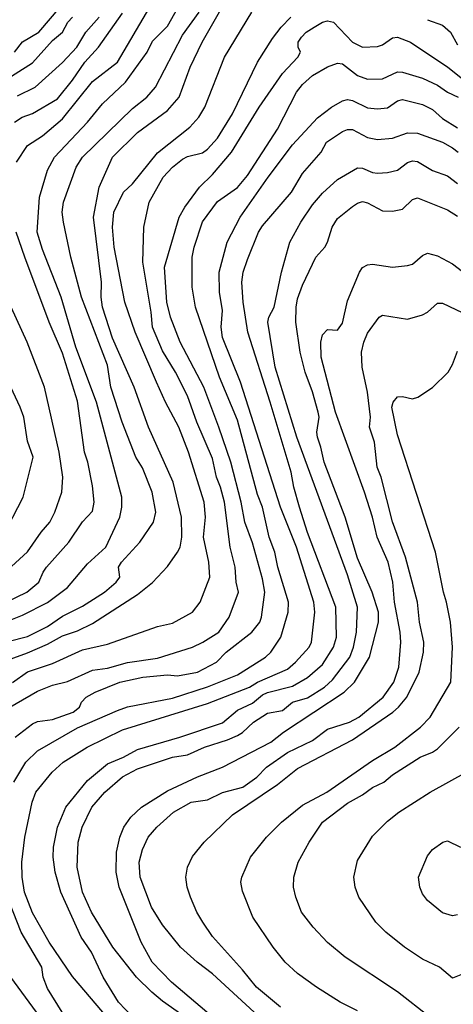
# Model space of a CAD drawing. Header units: metres. Extents: x -46681 to -43747, y -240911 to -237677.
# Tile 332 of 656: x -44350 to -44307, y -240823 to -240725. Entities that reach past the tile are written whole.
import ezdxf

# ---------------------------------------------------------------- set-up
doc = ezdxf.new("R2010")
doc.units = ezdxf.units.M
doc.layers.add('CONTOUR_INDEX', color=1, linetype='Continuous')
doc.layers.add('CONTOUR_INTER', color=3, linetype='Continuous')

msp = doc.modelspace()

# ---------------------------------------------------------------- linework, layer by layer
at = {"layer": 'CONTOUR_INDEX'}
for points, elevation in [([(-44352.095, -240785.114), (-44350.095, -240784.319), (-44347.595, -240783.069), (-44345.595, -240781.571), (-44343.595, -240779.174), (-44341.757, -240777.52), (-44340.36, -240774.52), (-44340.153, -240773.52), (-44340.157, -240772.52), (-44342.695, -240763.02), (-44344.774, -240757.52), (-44346.225, -240752.52), (-44348.095, -240747.764), (-44348.617, -240746.02), (-44348.401, -240742.52), (-44347.595, -240739.839), (-44346.902, -240738.52), (-44343.578, -240735.02), (-44342.095, -240733.187), (-44339.784, -240731.02), (-44337.645, -240728.02), (-44337.095, -240726.934), (-44335.595, -240725.418), (-44333.71, -240722.02)], 150), ([(-44350.892, -240728.02), (-44350.095, -240727.007), (-44348.454, -240726.02), (-44346.323, -240723.52)], 145), ([(-44350.822, -240796.52), (-44349.095, -240795.196), (-44348.595, -240794.943), (-44347.095, -240794.763), (-44345.022, -240794.02), (-44344.407, -240793.52), (-44344.186, -240793.02), (-44343.711, -240792.52), (-44342.817, -240792.02), (-44340.36, -240791.02), (-44338.072, -240790.52), (-44335.595, -240790.3), (-44334.595, -240790.377), (-44332.588, -240790.02), (-44330.708, -240789.02), (-44329.729, -240788.02), (-44327.18, -240786.02), (-44326.373, -240785.02), (-44326.189, -240784.52), (-44325.874, -240782.02), (-44326.095, -240780.687), (-44327.095, -240777.079), (-44327.87, -240775.02), (-44328.246, -240773.02), (-44329.272, -240769.02), (-44330.463, -240765.52), (-44331.963, -240761.52), (-44334.32, -240757.02), (-44335.3, -240754.52), (-44335.672, -240753.02), (-44335.911, -240749.52), (-44334.43, -240744.52), (-44333.866, -240743.52), (-44332.406, -240741.52), (-44331.095, -240740.278), (-44329.207, -240738.02), (-44326.435, -240733.52), (-44324.095, -240730.176), (-44322.572, -240728.52), (-44322.31, -240728.02), (-44322.531, -240727.52), (-44322.539, -240727.02), (-44322.215, -240726.52), (-44321.724, -240726.02), (-44320.953, -240725.52), (-44320.095, -240725.048), (-44319.595, -240724.912), (-44319.012, -240725.02), (-44317.095, -240727.031), (-44316.095, -240727.517), (-44314.595, -240727.481), (-44314.095, -240727.299), (-44313.095, -240726.583), (-44312.595, -240726.527), (-44311.306, -240727.02), (-44307.59, -240729.52), (-44306.095, -240730.685)], 155), ([(-44328.124, -240827.02), (-44335.185, -240821.02), (-44337.132, -240819.02), (-44338.226, -240817.02), (-44340.43, -240811.52), (-44340.726, -240810.02), (-44340.707, -240808.02), (-44340.362, -240806.52), (-44339.957, -240805.52), (-44339.249, -240804.52), (-44338.185, -240803.52), (-44335.595, -240801.899), (-44332.595, -240800.472), (-44330.099, -240799.52), (-44325.258, -240797.02), (-44324.013, -240796.02), (-44317.953, -240792.02), (-44316.906, -240791.02), (-44315.393, -240788.52), (-44314.519, -240785.02), (-44314.513, -240784.02), (-44315.131, -240782.02), (-44316.595, -240778.617), (-44317.842, -240774.52), (-44319.95, -240769.02), (-44320.259, -240767.52), (-44320.607, -240766.52), (-44320.665, -240766.02), (-44320.441, -240764.52), (-44320.531, -240764.02), (-44321.095, -240761.999), (-44321.852, -240760.02), (-44322.329, -240758.02), (-44322.761, -240755.02), (-44322.749, -240753.52), (-44322.595, -240752.708), (-44322.095, -240751.327), (-44320.755, -240748.52), (-44319.879, -240747.52), (-44319.598, -240747.02), (-44319.153, -240745.52), (-44318.595, -240744.651), (-44317.095, -240743.448), (-44316.595, -240743.115), (-44316.095, -240742.968), (-44315.595, -240743.09), (-44314.095, -240743.881), (-44313.095, -240743.915), (-44312.095, -240743.735), (-44311.095, -240742.775), (-44310.595, -240742.608), (-44307.595, -240743.793), (-44306.595, -240744.424)], 160), ([(-44306.095, -240820.226), (-44307.095, -240820.603), (-44308.402, -240819.52), (-44310.095, -240818.708), (-44311.922, -240817.52), (-44313.774, -240816.02), (-44314.775, -240815.02), (-44316.468, -240812.52), (-44316.842, -240811.52), (-44316.988, -240810.52), (-44316.595, -240808.861), (-44315.095, -240806.43), (-44313.595, -240804.921), (-44312.491, -240804.02), (-44309.351, -240802.02), (-44305.595, -240799.938)], 165), ([(-44347.951, -240825.02), (-44351.614, -240820.02)], 155)]:
    msp.add_lwpolyline(points, dxfattribs=dict(at, elevation=elevation))
at = {"layer": 'CONTOUR_INTER'}
for points, elevation in [([(-44357.095, -240788.356), (-44349.595, -240786.45), (-44347.595, -240785.44), (-44346.095, -240784.414), (-44344.095, -240783.416), (-44341.897, -240782.02), (-44340.712, -240781.02), (-44340.377, -240780.52), (-44340.502, -240779.52), (-44340.191, -240779.02), (-44338.374, -240777.02), (-44336.99, -240775.02), (-44336.748, -240774.02), (-44337.12, -240772.02), (-44338.095, -240769.582), (-44338.773, -240768.52), (-44340.117, -240765.02), (-44341.259, -240761.52), (-44341.595, -240759.338), (-44344.201, -240752.52), (-44345.266, -240748.52), (-44346.009, -240745.02), (-44346.138, -240744.02), (-44346.009, -240743.02), (-44344.732, -240739.52), (-44344.11, -240738.52), (-44339.095, -240733.658), (-44337.653, -240732.52), (-44336.791, -240731.52), (-44334.095, -240726.325), (-44332.429, -240724.02)], 151), ([(-44354.095, -240789.733), (-44349.595, -240788.078), (-44347.595, -240787.227), (-44346.095, -240786.396), (-44344.595, -240785.89), (-44343.095, -240785.158), (-44338.595, -240782.267), (-44337.095, -240781.048), (-44335.595, -240779.473), (-44334.584, -240778.02), (-44334.34, -240777.52), (-44334.153, -240776.52), (-44334.205, -240774.52), (-44335.036, -240771.02), (-44337.512, -240765.52), (-44338.934, -240761.52), (-44341.095, -240756.617), (-44342.094, -240753.52), (-44342.222, -240752.52), (-44342.192, -240751.02), (-44343.002, -240744.52), (-44342.439, -240741.52), (-44341.105, -240738.52), (-44338.595, -240736.049), (-44335.595, -240733.851), (-44334.428, -240732.52), (-44333.339, -240729.52), (-44332.139, -240727.02), (-44330.144, -240723.52)], 152), ([(-44351.095, -240791.044), (-44349.595, -240790.003), (-44347.095, -240789.159), (-44344.095, -240787.785), (-44341.595, -240787.232), (-44336.595, -240785.47), (-44335.095, -240785.133), (-44333.095, -240784.02), (-44332.334, -240783.02), (-44331.354, -240780.52), (-44331.474, -240779.02), (-44331.984, -240776.52), (-44331.794, -240774.52), (-44331.925, -240773.02), (-44333.494, -240768.02), (-44334.454, -240765.52), (-44335.784, -240763.02), (-44336.687, -240761.02), (-44338.818, -240756.02), (-44339.853, -240753.02), (-44340.922, -240747.52), (-44341.09, -240745.52), (-44340.962, -240744.02), (-44339.979, -240742.02), (-44339.095, -240741.19), (-44336.595, -240738.107), (-44333.358, -240735.52), (-44332.469, -240734.52), (-44331.874, -240733.52), (-44329.904, -240728.52), (-44327.184, -240724.02)], 153), ([(-44350.686, -240739.02), (-44349.595, -240737.357), (-44348.095, -240736.389), (-44346.095, -240734.702), (-44343.095, -240730.949), (-44340.579, -240729.02), (-44337.36, -240723.52)], 149), ([(-44352.966, -240731.52), (-44349.095, -240729.103), (-44347.095, -240726.875), (-44346.095, -240726.039), (-44345.573, -240725.02), (-44345.095, -240724.531)], 146), ([(-44352.222, -240794.02), (-44348.595, -240791.923), (-44347.095, -240791.326), (-44345.595, -240790.955), (-44343.095, -240789.831), (-44341.595, -240789.624), (-44339.595, -240789.063), (-44336.595, -240788.634), (-44333.104, -240787.52), (-44332.055, -240787.02), (-44330.482, -240786.02), (-44329.439, -240784.52), (-44328.517, -240782.02), (-44328.736, -240781.02), (-44328.831, -240779.52), (-44329.331, -240777.52), (-44329.912, -240773.02), (-44330.289, -240771.52), (-44330.686, -240770.52), (-44331.095, -240768.671), (-44332.651, -240765.02), (-44333.595, -240762.401), (-44334.804, -240760.02), (-44336.095, -240757.878), (-44337.1, -240755.52), (-44337.237, -240754.02), (-44338.047, -240749.02), (-44337.959, -240745.52), (-44337.415, -240743.02), (-44336.031, -240740.52), (-44335.095, -240739.531), (-44334.095, -240738.739), (-44333.595, -240738.465), (-44332.095, -240738.106), (-44331.595, -240737.737), (-44330.595, -240736.616), (-44329.095, -240734.193), (-44326.612, -240729.02), (-44325.095, -240726.668), (-44324.246, -240725.52), (-44323.265, -240724.52)], 154), ([(-44350.894, -240735.02), (-44350.116, -240734.52), (-44349.095, -240734.156), (-44346.595, -240732.686), (-44345.095, -240730.834), (-44343.875, -240729.02), (-44342.499, -240727.52), (-44340.095, -240724.136)], 148), ([(-44350.595, -240732.404), (-44348.838, -240731.52), (-44346.095, -240729.078), (-44344.665, -240727.52), (-44343.771, -240726.02), (-44342.414, -240724.52)], 147), ([(-44309.595, -240724.784), (-44308.095, -240725.332), (-44307.303, -240726.02), (-44306.595, -240727.31)], 154), ([(-44350.963, -240801.02), (-44349.752, -240799.02), (-44348.595, -240797.893), (-44344.595, -240795.589), (-44340.595, -240793.843), (-44339.595, -240793.495), (-44335.095, -240792.614), (-44331.595, -240791.478), (-44328.595, -240790.287), (-44325.799, -240788.52), (-44325.274, -240788.02), (-44324.285, -240786.52), (-44323.526, -240784.02), (-44323.504, -240783.02), (-44324.585, -240779.52), (-44324.883, -240778.02), (-44325.435, -240776.52), (-44326.094, -240773.52), (-44326.595, -240772.242), (-44328.595, -240764.811), (-44330.397, -240760.52), (-44332.808, -240753.52), (-44333.123, -240751.52), (-44333.129, -240748.52), (-44332.943, -240747.52), (-44332.095, -240745.004), (-44330.595, -240742.97), (-44328.595, -240741.552), (-44327.595, -240740.364), (-44324.595, -240735.747), (-44322.717, -240732.02), (-44322.095, -240731.256), (-44321.095, -240730.362), (-44319.595, -240729.497), (-44318.595, -240729.143), (-44318.095, -240729.202), (-44316.595, -240730.356), (-44315.595, -240730.748), (-44314.095, -240730.705), (-44312.595, -240729.994), (-44312.095, -240730.032), (-44310.095, -240730.631), (-44308.595, -240731.337), (-44307.595, -240732.018), (-44306.553, -240732.52)], 156), ([(-44342.045, -240824.02), (-44345.095, -240820.447), (-44347.427, -240817.02), (-44349.095, -240814.097), (-44349.875, -240812.02), (-44350.112, -240810.52), (-44350.165, -240809.02), (-44349.864, -240806.52), (-44349.127, -240803.02), (-44348.767, -240802.02), (-44347.136, -240800.02), (-44346.021, -240799.02), (-44343.614, -240797.52), (-44340.095, -240795.782), (-44331.595, -240793.158), (-44327.395, -240791.52), (-44326.595, -240791.01), (-44323.595, -240789.708), (-44322.792, -240789.02), (-44321.432, -240787.52), (-44321.214, -240787.02), (-44320.877, -240784.02), (-44320.978, -240783.02), (-44322.703, -240777.52), (-44324.298, -240773.52), (-44328.312, -240761.02), (-44330.095, -240756.571), (-44330.225, -240755.52), (-44330.095, -240753.855), (-44330.39, -240752.02), (-44330.425, -240750.02), (-44329.649, -240747.02), (-44328.321, -240744.52), (-44325.527, -240740.52), (-44323.095, -240737.298), (-44320.595, -240734.606), (-44319.198, -240733.52), (-44318.095, -240732.893), (-44317.595, -240732.774), (-44317.095, -240732.867), (-44315.595, -240733.589), (-44314.595, -240733.693), (-44313.595, -240733.585), (-44312.595, -240732.886), (-44312.095, -240732.774), (-44310.095, -240733.267), (-44309.095, -240733.767), (-44308.095, -240734.675), (-44306.595, -240735.589)], 157), ([(-44339.095, -240824.491), (-44340.486, -240823.02), (-44342.037, -240820.52), (-44343.182, -240818.02), (-44344.217, -240816.52), (-44346.269, -240812.02), (-44346.819, -240810.02), (-44347.033, -240808.52), (-44346.987, -240807.52), (-44346.593, -240805.52), (-44345.754, -240803.52), (-44343.595, -240800.853), (-44341.595, -240799.176), (-44339.979, -240798.52), (-44338.595, -240797.744), (-44334.375, -240796.52), (-44330.095, -240795.078), (-44328.595, -240793.828), (-44327.095, -240793.125), (-44326.095, -240792.301), (-44325.595, -240792.047), (-44323.095, -240791.407), (-44321.595, -240790.571), (-44320.095, -240789.268), (-44318.998, -240787.52), (-44318.713, -240786.52), (-44318.76, -240783.52), (-44321.595, -240776.053), (-44322.411, -240773.52), (-44322.975, -240771.52), (-44323.234, -240770.02), (-44325.319, -240763.02), (-44327.58, -240756.02), (-44328.041, -240753.02), (-44328.162, -240751.02), (-44328.018, -240750.02), (-44327.595, -240748.772), (-44326.501, -240746.02), (-44326.095, -240745.392), (-44323.212, -240742.02), (-44322.095, -240740.155), (-44320.232, -240738.02), (-44319.717, -240737.02), (-44318.095, -240735.973), (-44317.595, -240735.777), (-44317.095, -240735.771), (-44315.595, -240736.579), (-44314.595, -240736.763), (-44313.095, -240736.643), (-44311.595, -240736.091), (-44310.595, -240736.128), (-44308.095, -240737.039), (-44307.095, -240737.598), (-44306.557, -240738.02)], 158), ([(-44332.595, -240825.392), (-44336.095, -240822.911), (-44337.148, -240822.02), (-44338.692, -240820.52), (-44341.057, -240817.52), (-44343.187, -240814.02), (-44344.106, -240812.02), (-44344.64, -240809.52), (-44344.523, -240807.02), (-44344.113, -240805.52), (-44343.17, -240803.52), (-44341.874, -240802.02), (-44340.095, -240800.496), (-44338.595, -240799.687), (-44335.095, -240798.536), (-44333.595, -240798.272), (-44331.901, -240797.52), (-44329.595, -240796.801), (-44328.595, -240796.354), (-44328.095, -240796.055), (-44327.017, -240795.02), (-44325.595, -240794.114), (-44324.095, -240793.838), (-44323.119, -240793.02), (-44321.595, -240792.602), (-44319.907, -240791.52), (-44319.095, -240790.774), (-44317.389, -240788.52), (-44317.022, -240787.52), (-44316.696, -240786.02), (-44316.592, -240783.52), (-44317.595, -240780.287), (-44322.684, -240766.52), (-44324.823, -240759.52), (-44325.56, -240755.02), (-44325.475, -240754.52), (-44324.924, -240753.52), (-44324.205, -240750.02), (-44323.361, -240747.02), (-44322.267, -240745.02), (-44321.095, -240743.309), (-44320.095, -240742.123), (-44318.595, -240740.756), (-44316.595, -240739.593), (-44316.095, -240739.623), (-44315.095, -240740.047), (-44314.595, -240740.132), (-44313.595, -240740.079), (-44312.595, -240739.828), (-44311.595, -240739.067), (-44311.095, -240738.891), (-44310.595, -240738.961), (-44309.095, -240739.868), (-44307.595, -240740.413), (-44306.595, -240741.153)], 159), ([(-44351.723, -240783.02), (-44349.665, -240782.02), (-44348.447, -240781.02), (-44348.032, -240780.02), (-44347.679, -240779.52), (-44345.474, -240777.02), (-44344.095, -240775.002), (-44343.095, -240773.936), (-44342.917, -240773.02), (-44343.095, -240771.408), (-44343.548, -240769.02), (-44343.885, -240768.02), (-44344.595, -240762.928), (-44346.095, -240758.143), (-44347.411, -240755.02), (-44349.842, -240748.52), (-44350.715, -240746.02)], 149), ([(-44326.095, -240824.778), (-44331.095, -240820.198), (-44332.634, -240819.02), (-44334.306, -240817.52), (-44336.095, -240815.29), (-44337.205, -240813.52), (-44338.321, -240810.52), (-44338.429, -240809.02), (-44338.095, -240807.743), (-44337.524, -240806.52), (-44336.661, -240805.52), (-44334.995, -240804.02), (-44333.23, -240803.02), (-44331.595, -240802.775), (-44330.095, -240802.069), (-44328.078, -240801.52), (-44326.653, -240800.52), (-44325.69, -240799.52), (-44323.595, -240798.054), (-44321.095, -240796.865), (-44319.595, -240795.704), (-44317.409, -240795.02), (-44316.478, -240794.52), (-44314.032, -240792.52), (-44312.966, -240791.02), (-44312.469, -240789.52), (-44312.28, -240787.02), (-44312.344, -240786.02), (-44312.918, -240783.02), (-44313.069, -240781.02), (-44313.536, -240779.02), (-44314.655, -240776.52), (-44315.095, -240774.519), (-44315.899, -240772.02), (-44318.798, -240764.02), (-44320.24, -240758.52), (-44320.265, -240757.02), (-44320.095, -240756.303), (-44319.595, -240755.759), (-44318.595, -240755.816), (-44318.095, -240755.129), (-44317.595, -240752.883), (-44316.413, -240750.02), (-44316.095, -240749.559), (-44315.595, -240749.299), (-44315.095, -240749.215), (-44313.095, -240749.532), (-44311.595, -240749.377), (-44311.095, -240749.245), (-44310.095, -240748.347), (-44309.595, -240748.119), (-44308.595, -240748.384), (-44307.095, -240749.201), (-44306.095, -240749.966)], 161), ([(-44351.595, -240779.819), (-44349.595, -240777.999), (-44348.228, -240776.02), (-44347.371, -240775.02), (-44346.867, -240774.02), (-44346.15, -240772.02), (-44346.059, -240770.52), (-44346.421, -240768.02), (-44347.89, -240761.52), (-44349.623, -240757.02), (-44351.212, -240753.52)], 148), ([(-44324.294, -240823.52), (-44326.702, -240821.52), (-44328.095, -240819.785), (-44331.095, -240816.456), (-44332.08, -240815.02), (-44332.66, -240814.02), (-44333.299, -240812.52), (-44333.63, -240811.52), (-44333.749, -240810.52), (-44333.597, -240809.52), (-44333.095, -240808.439), (-44331.92, -240807.02), (-44329.095, -240804.282), (-44324.595, -240801.264), (-44322.595, -240799.652), (-44317.095, -240796.803), (-44313.091, -240794.02), (-44312.501, -240793.52), (-44311.688, -240792.52), (-44310.426, -240790.02), (-44310.017, -240788.02), (-44309.961, -240787.02), (-44310.41, -240785.02), (-44310.602, -240783.02), (-44311.814, -240778.52), (-44313.095, -240774.985), (-44314.251, -240770.52), (-44314.637, -240769.52), (-44314.917, -240767.02), (-44315.402, -240765.52), (-44315.297, -240764.52), (-44315.595, -240762.017), (-44316.137, -240759.52), (-44316.217, -240758.02), (-44315.984, -240757.02), (-44315.595, -240756.122), (-44314.441, -240754.52), (-44314.095, -240754.315), (-44311.595, -240754.714), (-44310.095, -240754.278), (-44309.595, -240754.024), (-44308.595, -240753.131), (-44308.095, -240753.116), (-44304.109, -240755.02)], 162), ([(-44316.595, -240823.887), (-44318.344, -240823.02), (-44320.7, -240821.52), (-44322.595, -240820.155), (-44323.826, -240819.02), (-44325.048, -240817.52), (-44327.055, -240814.52), (-44328.095, -240811.906), (-44328.275, -240811.02), (-44328.176, -240810.52), (-44327.311, -240808.52), (-44325.717, -240806.52), (-44324.218, -240805.02), (-44322.095, -240803.328), (-44319.675, -240802.02), (-44315.095, -240798.856), (-44312.863, -240797.52), (-44310.312, -240795.52), (-44309.331, -240794.52), (-44307.288, -240791.02), (-44307.102, -240787.52), (-44307.319, -240785.02), (-44307.705, -240783.02), (-44308.018, -240782.02), (-44308.825, -240778.02), (-44312.595, -240766.277), (-44313.172, -240763.52), (-44313.054, -240763.02), (-44312.595, -240762.483), (-44312.095, -240762.462), (-44311.095, -240762.693), (-44310.592, -240762.52), (-44309.095, -240761.569), (-44307.549, -240760.02), (-44307.095, -240759.249), (-44306.595, -240757.939)], 163), ([(-44351.595, -240775.566), (-44350.029, -240772.52), (-44349.016, -240768.52), (-44349.595, -240766.91), (-44349.972, -240764.52), (-44350.327, -240763.52), (-44351.271, -240761.52)], 147), ([(-44309.381, -240824.52), (-44312.595, -240821.967), (-44317.854, -240818.52), (-44319.595, -240817.051), (-44321.041, -240815.52), (-44322.192, -240814.02), (-44322.784, -240812.52), (-44323.005, -240811.52), (-44322.955, -240810.52), (-44322.534, -240809.02), (-44321.449, -240807.02), (-44320.106, -240805.02), (-44317.595, -240803.13), (-44316.095, -240802.28), (-44315.095, -240801.538), (-44313.967, -240801.02), (-44313.095, -240800.291), (-44310.345, -240798.52), (-44309.095, -240798.011), (-44308.595, -240797.679), (-44306.431, -240795.52)], 164), ([(-44306.595, -240814.297), (-44307.095, -240814.378), (-44308.095, -240814.074), (-44309.595, -240812.861), (-44310.095, -240812.17), (-44310.362, -240811.52), (-44310.514, -240810.52), (-44309.595, -240808.377), (-44309.095, -240807.759), (-44308.061, -240807.02)], 166), ([(-44308.061, -240807.02), (-44307.595, -240806.87), (-44306.308, -240807.52)], 166), ([(-44346.134, -240824.02), (-44347.595, -240821.648), (-44348.014, -240820.52), (-44348.167, -240819.52), (-44350.24, -240816.02), (-44352.191, -240811.02)], 156)]:
    msp.add_lwpolyline(points, dxfattribs=dict(at, elevation=elevation))

doc.saveas('drawing.dxf')
